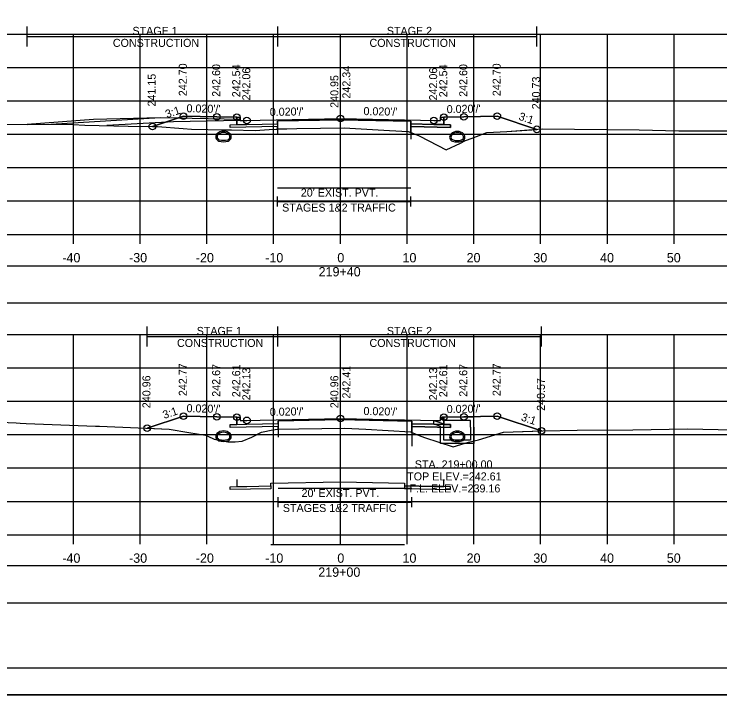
# Model space of a CAD drawing. Extents: x 1369627 to 1374022, y 380035 to 398173.
# Drawn here: x 1372049.6 to 1372155.4, y 384305.5 to 384407.5 of the extents above; entities that cross this region are included whole.
import ezdxf

# ---------------------------------------------------------------- set-up
doc = ezdxf.new("R2010")
doc.units = 0
for name, color, linetype in [('Default', 7, 'Continuous'), ('R_Alt Surface', 7, 'Continuous'), ('R_Axis', 7, 'Continuous'), ('R_Axis Annot', 7, 'Continuous'), ('R_Border', 7, 'Continuous'), ('R_Drive', 7, 'Continuous'), ('R_Exist Surface', 7, 'Continuous'), ('R_Fin Surface', 7, 'Continuous'), ('R_Grid', 7, 'Continuous'), ('R_MOT', 7, 'Continuous'), ('R_No Plot', 7, 'Continuous'), ('R_Water', 7, 'Continuous'), ('R_Water Annot', 7, 'Continuous'), ('R_Xsect Elev', 7, 'Continuous'), ('R_Xsect Slope', 7, 'Continuous'), ('T_Vehicle Path Lt Minor', 7, 'Continuous'), ('T_Vehicle Path Rt', 7, 'Continuous')]:
    doc.layers.add(name, color=color, linetype=linetype)

msp = doc.modelspace()

# ---------------------------------------------------------------- linework, layer by layer
at = {"layer": 'Default'}
for p, q in [((1372089.09, 384378.67), (1372089.09, 384380.17)), ((1372109.09, 384378.67), (1372109.09, 384380.17)), ((1372089.09, 384379.42), (1372109.09, 384379.42)), ((1372089.21, 384333.67), (1372089.21, 384335.17)), ((1372089.21, 384334.42), (1372109.21, 384334.42)), ((1372109.21, 384333.67), (1372109.21, 384335.17))]:
    msp.add_line(p, q, dxfattribs=at)
for points in [[(1371948.53, 384364.24), (1372248.53, 384364.24), (1372248.53, 384369.76), (1371948.53, 384369.76)], [(1371948.53, 384319.32), (1372248.53, 384319.32), (1372248.53, 384324.84), (1371948.53, 384324.84)]]:
    msp.add_lwpolyline(points, close=True, dxfattribs=at)
msp.add_lwpolyline([(1372088.12, 384328.06), (1372108.12, 384328.06)], dxfattribs=at)
at = {"layer": 'R_Alt Surface'}
for points in [[(1372083.03, 384392.06), (1372083.03, 384390.96), (1372084.53, 384390.99), (1372089.09, 384391.09), (1372089.09, 384391.5), (1372098.53, 384391.69), (1372109.09, 384391.48), (1372109.09, 384391.06), (1372112.53, 384390.99), (1372114.03, 384390.96), (1372114.03, 384392.06)], [(1372083.03, 384347.13), (1372083.03, 384346.04), (1372084.53, 384346.07), (1372089.21, 384346.16), (1372089.21, 384346.58), (1372098.53, 384346.76), (1372109.21, 384346.55), (1372109.21, 384346.13), (1372112.53, 384346.07), (1372114.03, 384346.04), (1372114.03, 384347.13)], [(1372083.03, 384337.82), (1372083.03, 384336.73), (1372084.53, 384336.76), (1372088.12, 384336.83), (1372088.12, 384337.24), (1372098.53, 384337.45), (1372108.12, 384337.26), (1372108.12, 384336.84), (1372112.53, 384336.76), (1372114.03, 384336.73), (1372114.03, 384337.82)]]:
    msp.add_lwpolyline(points, dxfattribs=at)
for points in [[(1372082.03, 384390.94), (1372083.03, 384390.96), (1372084.53, 384390.99), (1372089.09, 384391.09), (1372089.09, 384390.67), (1372082.03, 384390.53)], [(1372115.03, 384390.94), (1372114.03, 384390.96), (1372112.53, 384390.99), (1372109.09, 384391.06), (1372109.09, 384390.65), (1372115.03, 384390.53)], [(1372082.03, 384346.02), (1372083.03, 384346.04), (1372084.53, 384346.07), (1372089.21, 384346.16), (1372089.21, 384345.74), (1372082.03, 384345.6)], [(1372115.03, 384346.02), (1372114.03, 384346.04), (1372112.53, 384346.07), (1372109.21, 384346.13), (1372109.21, 384345.72), (1372115.03, 384345.6)], [(1372082.03, 384336.71), (1372083.03, 384336.73), (1372084.53, 384336.76), (1372088.12, 384336.83), (1372088.12, 384336.41), (1372082.03, 384336.29)], [(1372115.03, 384336.71), (1372114.03, 384336.73), (1372112.53, 384336.76), (1372108.12, 384336.84), (1372108.12, 384336.43), (1372115.03, 384336.29)]]:
    msp.add_lwpolyline(points, close=True, dxfattribs=at)
at = {"layer": 'R_Axis'}
for p, q in [((1371948.53, 384374.52), (1372248.53, 384374.52)), ((1372058.53, 384373.12), (1372058.53, 384374.52)), ((1372068.53, 384373.12), (1372068.53, 384374.52)), ((1372078.53, 384373.12), (1372078.53, 384374.52)), ((1372088.53, 384373.12), (1372088.53, 384374.52)), ((1372098.53, 384373.12), (1372098.53, 384374.52)), ((1372108.53, 384373.12), (1372108.53, 384374.52)), ((1372118.53, 384373.12), (1372118.53, 384374.52)), ((1372128.53, 384373.12), (1372128.53, 384374.52)), ((1372138.53, 384373.12), (1372138.53, 384374.52)), ((1372148.53, 384373.12), (1372148.53, 384374.52)), ((1371948.53, 384329.52), (1372248.53, 384329.52)), ((1372058.53, 384328.12), (1372058.53, 384329.52)), ((1372068.53, 384328.12), (1372068.53, 384329.52)), ((1372078.53, 384328.12), (1372078.53, 384329.52)), ((1372088.53, 384328.12), (1372088.53, 384329.52)), ((1372098.53, 384328.12), (1372098.53, 384329.52)), ((1372108.53, 384328.12), (1372108.53, 384329.52)), ((1372118.53, 384328.12), (1372118.53, 384329.52)), ((1372128.53, 384328.12), (1372128.53, 384329.52)), ((1372138.53, 384328.12), (1372138.53, 384329.52)), ((1372148.53, 384328.12), (1372148.53, 384329.52))]:
    msp.add_line(p, q, dxfattribs=at)
at = {"layer": 'R_Border'}
msp.add_line((1372256.71, 384309.51), (1371940.53, 384309.51), dxfattribs=at)
at = {"layer": 'R_Drive'}
msp.add_line((1372065.74, 384391.62), (1372065.74, 384391.62), dxfattribs=at)
for points in [[(1372071.53, 384391.97), (1372061.53, 384391.71), (1372051.59, 384390.99)], [(1372083.53, 384391.56), (1372083.53, 384391.73), (1372071.53, 384391.97)]]:
    msp.add_lwpolyline(points, dxfattribs=at)
at = {"layer": 'R_Exist Surface'}
for points in [[(1372041.9, 384390.99), (1372054.05, 384391), (1372058.47, 384390.96), (1372060.24, 384390.88), (1372066.75, 384390.72), (1372071.14, 384390.66), (1372074.97, 384390.36), (1372076.2, 384390.28), (1372081.15, 384390.2), (1372081.81, 384390.2), (1372082.2, 384390.17), (1372085.78, 384390.07), (1372087.84, 384390.24), (1372089, 384390.3), (1372091.99, 384390.36), (1372099.09, 384390.48), (1372105.89, 384390.1), (1372108.71, 384389.94), (1372110.22, 384389.32), (1372110.31, 384389.27), (1372110.41, 384389.24), (1372114.4, 384387.2), (1372116.53, 384388.19), (1372117.29, 384388.6), (1372118.28, 384388.95), (1372120.45, 384389.77), (1372123.48, 384389.92), (1372128.74, 384390.31), (1372143.28, 384390.16), (1372149.25, 384390.04), (1372156.83, 384390.02)], [(1372045.15, 384346.46), (1372049.95, 384346.27), (1372050.57, 384346.23), (1372051.44, 384346.2), (1372061.83, 384345.79), (1372062.06, 384345.78), (1372062.44, 384345.76), (1372072.88, 384345.34), (1372075.83, 384344.85), (1372078.33, 384344.42), (1372078.68, 384344.29), (1372079.63, 384343.85), (1372081.68, 384343.46), (1372082.29, 384343.42), (1372082.77, 384343.43), (1372083.8, 384343.53), (1372085.26, 384344.13), (1372086.7, 384344.89), (1372088.42, 384345.26), (1372089.12, 384345.34), (1372092.31, 384345.38), (1372099.21, 384345.49), (1372102.34, 384345.32), (1372109.05, 384344.92), (1372110.06, 384344.47), (1372110.31, 384344.4), (1372111.11, 384344.1), (1372115.42, 384342.7), (1372117.25, 384343.25), (1372117.74, 384343.39), (1372119.2, 384343.76), (1372122.97, 384344.88), (1372128.87, 384345.09), (1372133.99, 384345.21), (1372142.37, 384345.25), (1372150.56, 384345.4), (1372162.08, 384345.13)]]:
    msp.add_lwpolyline(points, dxfattribs=at)
at = {"layer": 'R_Fin Surface'}
for points in [[(1372070.36, 384390.67), (1372075.02, 384392.22), (1372080.02, 384392.12), (1372083.02, 384392.06), (1372083.52, 384392.06), (1372083.53, 384391.56), (1372084.53, 384391.58), (1372086.53, 384391.62), (1372098.53, 384391.86), (1372110.53, 384391.62), (1372112.53, 384391.58), (1372113.53, 384391.56), (1372113.54, 384392.06), (1372114.04, 384392.06), (1372117.04, 384392.12), (1372122.04, 384392.22), (1372127.95, 384390.25)], [(1372069.57, 384345.48), (1372075.02, 384347.29), (1372080.02, 384347.19), (1372083.02, 384347.13), (1372083.52, 384347.13), (1372083.53, 384346.63), (1372084.53, 384346.65), (1372086.53, 384346.69), (1372098.53, 384346.93), (1372110.53, 384346.69), (1372112.53, 384346.65), (1372113.53, 384346.63), (1372113.54, 384347.13), (1372114.04, 384347.13), (1372117.04, 384347.19), (1372122.04, 384347.29), (1372128.67, 384345.08)]]:
    msp.add_lwpolyline(points, dxfattribs=at)
at = {"layer": 'R_Grid'}
for p, q in [((1371948.53, 384404.52), (1372248.53, 384404.52)), ((1372058.53, 384374.52), (1372058.53, 384404.52)), ((1372068.53, 384374.52), (1372068.53, 384404.52)), ((1372078.53, 384374.52), (1372078.53, 384404.52)), ((1372088.53, 384374.52), (1372088.53, 384404.52)), ((1372098.53, 384374.52), (1372098.53, 384404.52)), ((1372108.53, 384374.52), (1372108.53, 384404.52)), ((1372118.53, 384374.52), (1372118.53, 384404.52)), ((1372128.53, 384374.52), (1372128.53, 384404.52)), ((1372138.53, 384374.52), (1372138.53, 384404.52)), ((1372148.53, 384374.52), (1372148.53, 384404.52)), ((1371948.53, 384399.52), (1372248.53, 384399.52)), ((1371948.53, 384394.52), (1372248.53, 384394.52)), ((1371948.53, 384389.52), (1372248.53, 384389.52)), ((1371948.53, 384384.52), (1372248.53, 384384.52)), ((1371948.53, 384379.52), (1372248.53, 384379.52)), ((1371948.53, 384374.52), (1372248.53, 384374.52)), ((1371948.53, 384359.52), (1372248.53, 384359.52)), ((1372058.53, 384329.52), (1372058.53, 384359.52)), ((1372068.53, 384329.52), (1372068.53, 384359.52)), ((1372078.53, 384329.52), (1372078.53, 384359.52)), ((1372088.53, 384329.52), (1372088.53, 384359.52)), ((1372098.53, 384329.52), (1372098.53, 384359.52)), ((1372108.53, 384329.52), (1372108.53, 384359.52)), ((1372118.53, 384329.52), (1372118.53, 384359.52)), ((1372128.53, 384329.52), (1372128.53, 384359.52)), ((1372138.53, 384329.52), (1372138.53, 384359.52)), ((1372148.53, 384329.52), (1372148.53, 384359.52)), ((1371948.53, 384354.52), (1372248.53, 384354.52)), ((1371948.53, 384349.52), (1372248.53, 384349.52)), ((1371948.53, 384344.52), (1372248.53, 384344.52)), ((1371948.53, 384339.52), (1372248.53, 384339.52)), ((1371948.53, 384334.52), (1372248.53, 384334.52)), ((1371948.53, 384329.52), (1372248.53, 384329.52))]:
    msp.add_line(p, q, dxfattribs=at)
at = {"layer": 'R_MOT'}
for p, q in [((1372051.59, 384402.65), (1372051.59, 384405.65)), ((1372089.15, 384402.65), (1372089.15, 384405.65)), ((1372127.95, 384402.65), (1372127.95, 384405.65)), ((1372051.59, 384404.15), (1372127.95, 384404.15)), ((1372069.57, 384357.7), (1372069.57, 384360.7)), ((1372089.15, 384357.7), (1372089.15, 384360.7)), ((1372128.67, 384357.7), (1372128.67, 384360.7)), ((1372069.57, 384359.2), (1372128.67, 384359.2))]:
    msp.add_line(p, q, dxfattribs=at)
at = {"layer": 'R_No Plot'}
for p, q in [((1372071.53, 384391.97), (1372055.13, 384390.99)), ((1371928.13, 384305.54), (1372261.46, 384305.54))]:
    msp.add_line(p, q, dxfattribs=at)
for points in [[(1371928.12, 384518.87), (1372261.46, 384518.87), (1372261.46, 384305.53), (1371928.12, 384305.53)], [(1372174.45, 384514.97), (1372194.07, 384514.97), (1372194.07, 384505.09), (1372210.18, 384505.09), (1372233.38, 384505.09), (1372233.38, 384472.42), (1372256.59, 384472.42), (1372256.71, 384309.51), (1371940.53, 384309.51), (1371940.53, 384514.97)]]:
    msp.add_lwpolyline(points, close=True, dxfattribs=at)
for points in [[(1372083.53, 384391.56), (1372073.53, 384391.36), (1372063.53, 384390.8)], [(1372089.09, 384381.48), (1372109.09, 384381.48)], [(1372089.21, 384336.49), (1372109.21, 384336.49)]]:
    msp.add_lwpolyline(points, dxfattribs=at)
for centre in [(1372075.02, 384392.22), (1372080.02, 384392.12), (1372083.02, 384392.06), (1372098.53, 384391.86), (1372114.04, 384392.06), (1372117.04, 384392.12), (1372122.04, 384392.22), (1372084.53, 384391.58), (1372112.53, 384391.58), (1372070.36, 384390.67), (1372127.95, 384390.25), (1372075.02, 384347.29), (1372080.02, 384347.19), (1372083.02, 384347.13), (1372084.53, 384346.65), (1372098.53, 384346.93), (1372114.04, 384347.13), (1372117.04, 384347.19), (1372122.04, 384347.29), (1372069.57, 384345.48), (1372128.67, 384345.08)]:
    msp.add_circle(centre, 0.5, dxfattribs=at)
at = {"layer": 'R_Water'}
for p, q in [((1372113.71, 384346.96), (1372113.79, 384347.13)), ((1372113.71, 384346.96), (1372114.04, 384346.63)), ((1372118.54, 384347.13), (1372113.79, 384347.13)), ((1372118.54, 384345.63), (1372118.54, 384347.13)), ((1372112.54, 384346.65), (1372114.04, 384346.13)), ((1372112.54, 384346.12), (1372113.54, 384345.77)), ((1372118.04, 384346.63), (1372114.04, 384346.63)), ((1372114.04, 384345.63), (1372114.04, 384346.13)), ((1372118.04, 384345.63), (1372118.04, 384346.63)), ((1372113.54, 384345.63), (1372113.54, 384345.77))]:
    msp.add_line(p, q, dxfattribs=at)
for points in [[(1372112.54, 384346.12), (1372112.54, 384346.65)], [(1372118.54, 384345.63), (1372118.54, 384343.18), (1372116.04, 384343.18), (1372113.54, 384343.18), (1372113.54, 384345.63)], [(1372118.04, 384345.63), (1372118.04, 384343.68), (1372116.04, 384343.68), (1372114.04, 384343.68), (1372114.04, 384345.63)]]:
    msp.add_lwpolyline(points, dxfattribs=at)
for centre, radius, start, end in [((1372080.51, 384389.12), 0.646, 136.3515, 253.9529), ((1372081.02, 384388.63), 1.35, 43.6485, 136.3515), ((1372080.51, 384389.12), 0.438, 136.3515, 253.9529), ((1372081.02, 384388.63), 1.15, 43.6485, 136.3515), ((1372081.53, 384389.12), 0.438, 286.0471, 43.6485), ((1372081.53, 384389.12), 0.646, 286.0471, 43.6485), ((1372115.53, 384389.09), 0.646, 136.3515, 253.9529), ((1372116.04, 384388.6), 1.35, 43.6485, 136.3515), ((1372115.53, 384389.09), 0.438, 136.3515, 253.9529), ((1372116.04, 384388.6), 1.15, 43.6485, 136.3515), ((1372116.55, 384389.09), 0.438, 286.0471, 43.6485), ((1372116.55, 384389.09), 0.646, 286.0471, 43.6485), ((1372081.02, 384390.9), 2.5, 253.9529, 286.0471), ((1372081.02, 384390.9), 2.29, 253.9529, 286.0471), ((1372116.04, 384390.87), 2.5, 253.9529, 286.0471), ((1372116.04, 384390.87), 2.29, 253.9529, 286.0471), ((1372081.02, 384343.73), 1.35, 43.6485, 136.3515), ((1372081.02, 384343.73), 1.15, 43.6485, 136.3515), ((1372116.04, 384343.7), 1.35, 43.6485, 136.3515), ((1372116.04, 384343.7), 1.35, 43.6485, 136.3515), ((1372116.04, 384343.7), 1.15, 43.6485, 136.3515), ((1372116.04, 384343.7), 1.15, 43.6485, 136.3515), ((1372080.51, 384344.22), 0.646, 136.3515, 253.9529), ((1372080.51, 384344.22), 0.438, 136.3515, 253.9529), ((1372081.02, 384346), 2.29, 253.9529, 286.0471), ((1372081.53, 384344.22), 0.438, 286.0471, 43.6485), ((1372081.53, 384344.22), 0.646, 286.0471, 43.6485), ((1372115.53, 384344.19), 0.646, 136.3515, 253.9529), ((1372115.53, 384344.19), 0.646, 136.3515, 253.9529), ((1372115.53, 384344.19), 0.438, 136.3515, 253.9529), ((1372115.53, 384344.19), 0.438, 136.3515, 253.9529), ((1372116.04, 384345.97), 2.29, 253.9529, 286.0471), ((1372116.04, 384345.97), 2.29, 253.9529, 286.0471), ((1372116.55, 384344.19), 0.438, 286.0471, 43.6485), ((1372116.55, 384344.19), 0.438, 286.0471, 43.6485), ((1372116.55, 384344.19), 0.646, 286.0471, 43.6485), ((1372116.55, 384344.19), 0.646, 286.0471, 43.6485), ((1372081.02, 384346), 2.5, 253.9529, 286.0471), ((1372116.04, 384345.97), 2.5, 253.9529, 286.0471), ((1372116.04, 384345.97), 2.5, 253.9529, 286.0471)]:
    msp.add_arc(centre, radius, start, end, dxfattribs=at)
at = {"layer": 'R_Xsect Elev'}
for p, q in [((1372098.53, 384390.47), (1372098.53, 384400.47)), ((1372098.53, 384345.48), (1372098.53, 384355.48))]:
    msp.add_line(p, q, dxfattribs=at)
at = {"layer": 'T_Vehicle Path Lt Minor'}
for p, q in [((1372070.36, 384390.67), (1372074.11, 384391.92)), ((1372074.11, 384391.92), (1372071.53, 384391.97))]:
    msp.add_line(p, q, dxfattribs=at)
for points in [[(1372071.53, 384391.97), (1372061.53, 384391.71), (1372051.59, 384390.99)], [(1372051.59, 384390.99), (1372054.05, 384391), (1372058.47, 384390.96), (1372060.24, 384390.88), (1372066.75, 384390.72), (1372070.36, 384390.67)]]:
    msp.add_lwpolyline(points, dxfattribs=at)
at = {"layer": 'T_Vehicle Path Rt'}
for p, q in [((1372083.03, 384390.96), (1372083.03, 384392.06)), ((1372089.09, 384391.5), (1372089.09, 384389.53)), ((1372089.09, 384391.5), (1372089.09, 384391.09)), ((1372109.09, 384391.48), (1372109.09, 384388.79)), ((1372109.09, 384391.06), (1372109.09, 384391.48)), ((1372114.04, 384392.06), (1372114.03, 384390.96)), ((1372089.09, 384391.09), (1372089.09, 384390.67)), ((1372089.09, 384390.31), (1372089.09, 384390.67)), ((1372089.09, 384390.67), (1372089.09, 384390.31)), ((1372109.09, 384390.65), (1372109.09, 384391.06)), ((1372109.09, 384390.65), (1372109.09, 384389.78)), ((1372109.09, 384389.78), (1372109.09, 384390.65)), ((1372083.03, 384346.04), (1372083.03, 384347.13)), ((1372114.04, 384347.13), (1372114.03, 384346.04)), ((1372089.21, 384346.58), (1372089.21, 384344.14)), ((1372089.21, 384346.16), (1372089.21, 384345.74)), ((1372109.21, 384346.55), (1372109.21, 384342.79)), ((1372109.21, 384345.72), (1372109.21, 384346.13)), ((1372089.21, 384345.35), (1372089.21, 384345.74)), ((1372089.21, 384345.74), (1372089.21, 384345.35)), ((1372109.21, 384345.72), (1372109.21, 384344.85)), ((1372109.21, 384344.85), (1372109.21, 384345.72))]:
    msp.add_line(p, q, dxfattribs=at)
for points in [[(1372083.03, 384392.06), (1372083.02, 384392.06), (1372080.02, 384392.12), (1372075.02, 384392.22), (1372070.36, 384390.67)], [(1372109.09, 384391.48), (1372098.53, 384391.69), (1372089.09, 384391.5)], [(1372127.95, 384390.25), (1372122.04, 384392.22), (1372117.04, 384392.12), (1372114.04, 384392.06)], [(1372070.36, 384390.67), (1372071.14, 384390.66), (1372074.97, 384390.36), (1372076.2, 384390.28), (1372081.15, 384390.2), (1372081.81, 384390.2), (1372082.2, 384390.17), (1372085.78, 384390.07), (1372087.84, 384390.24), (1372089, 384390.3), (1372089.09, 384390.31)], [(1372089.09, 384390.67), (1372082.03, 384390.53), (1372082.03, 384390.94), (1372083.03, 384390.96)], [(1372089.09, 384390.31), (1372091.99, 384390.36), (1372099.09, 384390.48), (1372105.89, 384390.1), (1372108.71, 384389.94), (1372109.09, 384389.78)], [(1372114.03, 384390.96), (1372115.03, 384390.94), (1372115.03, 384390.53), (1372109.09, 384390.65)], [(1372109.09, 384389.78), (1372110.22, 384389.32), (1372110.31, 384389.27), (1372110.41, 384389.24), (1372114.4, 384387.2), (1372116.53, 384388.19), (1372117.29, 384388.6), (1372118.28, 384388.95), (1372120.45, 384389.77), (1372123.48, 384389.92), (1372127.95, 384390.25)], [(1372083.03, 384347.13), (1372083.02, 384347.13), (1372080.02, 384347.19), (1372075.02, 384347.29), (1372069.57, 384345.48)], [(1372128.67, 384345.08), (1372122.04, 384347.29), (1372117.04, 384347.19), (1372114.04, 384347.13)], [(1372089.21, 384345.74), (1372082.03, 384345.6), (1372082.03, 384346.02), (1372083.03, 384346.04)], [(1372109.21, 384346.13), (1372109.21, 384346.55), (1372098.53, 384346.76), (1372089.21, 384346.58), (1372089.21, 384346.16)], [(1372114.03, 384346.04), (1372115.03, 384346.02), (1372115.03, 384345.6), (1372109.21, 384345.72)], [(1372069.57, 384345.48), (1372072.88, 384345.34), (1372075.83, 384344.85), (1372078.33, 384344.42), (1372078.68, 384344.29), (1372079.63, 384343.85), (1372081.68, 384343.46), (1372082.29, 384343.42), (1372082.77, 384343.43), (1372083.8, 384343.53), (1372085.26, 384344.13), (1372086.7, 384344.89), (1372088.42, 384345.26), (1372089.12, 384345.34), (1372089.21, 384345.35)], [(1372089.21, 384345.35), (1372092.31, 384345.38), (1372099.21, 384345.49), (1372102.34, 384345.32), (1372109.05, 384344.92), (1372109.21, 384344.85)], [(1372109.21, 384344.85), (1372110.06, 384344.47), (1372110.31, 384344.4), (1372111.11, 384344.1), (1372115.42, 384342.7), (1372117.25, 384343.25), (1372117.74, 384343.39), (1372119.2, 384343.76), (1372122.97, 384344.88), (1372128.67, 384345.08)]]:
    msp.add_lwpolyline(points, dxfattribs=at)

# ---------------------------------------------------------------- texts
at = {"layer": 'R_Axis Annot'}
for s, height, p in [("20' EXIST. PVT.", 1.2, (1372092.6, 384380.17)), ('STAGES 1&2 TRAFFIC', 1.2, (1372089.8, 384377.93)), ('-40', 1.4, (1372056.87, 384370.32)), ('-30', 1.4, (1372066.87, 384370.32)), ('-20', 1.4, (1372076.87, 384370.32)), ('-10', 1.4, (1372087.27, 384370.32)), ('0', 1.4, (1372098.07, 384370.32)), ('10', 1.4, (1372107.84, 384370.32)), ('20', 1.4, (1372117.44, 384370.32)), ('30', 1.4, (1372127.44, 384370.32)), ('40', 1.4, (1372137.44, 384370.32)), ('50', 1.4, (1372147.44, 384370.32)), ('219+40', 1.4, (1372095.27, 384368.22)), ("20' EXIST. PVT.", 1.2, (1372092.71, 384335.17)), ('STAGES 1&2 TRAFFIC', 1.2, (1372089.91, 384332.93)), ('-40', 1.4, (1372056.87, 384325.32)), ('-30', 1.4, (1372066.87, 384325.32)), ('-20', 1.4, (1372076.87, 384325.32)), ('-10', 1.4, (1372087.27, 384325.32)), ('0', 1.4, (1372098.07, 384325.32)), ('10', 1.4, (1372107.84, 384325.32)), ('20', 1.4, (1372117.44, 384325.32)), ('30', 1.4, (1372127.44, 384325.32)), ('40', 1.4, (1372137.44, 384325.32)), ('50', 1.4, (1372147.44, 384325.32)), ('219+00', 1.4, (1372095.22, 384323.22))]:
    msp.add_text(s, height=height, dxfattribs=at).set_placement(p)
at = {"layer": 'R_MOT'}
for s, p in [('STAGE 1', (1372067.38, 384404.4)), ('STAGE 2', (1372105.49, 384404.4)), ('CONSTRUCTION', (1372064.44, 384402.6)), ('CONSTRUCTION', (1372102.89, 384402.6)), ('STAGE 1', (1372077, 384359.45)), ('STAGE 2', (1372105.49, 384359.45)), ('CONSTRUCTION', (1372074.05, 384357.65)), ('CONSTRUCTION', (1372102.89, 384357.65))]:
    msp.add_text(s, height=1.2, dxfattribs=at).set_placement(p)
at = {"layer": 'R_Water Annot'}
for s, p in [('STA. 219+00.00', (1372109.68, 384339.46)), ('TOP ELEV.=242.61', (1372108.54, 384337.66)), ('F.L. ELEV.=239.16', (1372108.89, 384335.86))]:
    msp.add_text(s, height=1.2, dxfattribs=at).set_placement(p)
at = {"layer": 'R_Xsect Elev'}
for s, p in [('242.70', (1372075.52, 384395.22)), ('242.60', (1372080.52, 384395.12)), ('242.54', (1372083.52, 384395.06)), ('242.54', (1372114.54, 384395.06)), ('242.60', (1372117.54, 384395.12)), ('242.70', (1372122.54, 384395.22)), ('242.06', (1372085.03, 384394.58)), ('242.34', (1372100.03, 384394.86)), ('242.06', (1372113.03, 384394.58)), ('241.15', (1372070.86, 384393.67)), ('240.95', (1372098.23, 384393.47)), ('240.73', (1372128.45, 384393.25)), ('242.77', (1372075.52, 384350.29)), ('242.67', (1372080.52, 384350.19)), ('242.61', (1372083.52, 384350.13)), ('242.13', (1372085.03, 384349.65)), ('242.41', (1372100.03, 384349.93)), ('242.13', (1372113.03, 384349.65)), ('242.61', (1372114.54, 384350.13)), ('242.67', (1372117.54, 384350.19)), ('242.77', (1372122.54, 384350.29)), ('240.96', (1372070.07, 384348.48)), ('240.96', (1372098.23, 384348.48)), ('240.57', (1372129.17, 384348.08))]:
    msp.add_text(s, height=1.2, rotation=90, dxfattribs=at).set_placement(p)
at = {"layer": 'R_Xsect Slope'}
for s, rotation, p in [('3:1', 18.4332, (1372072.53, 384391.92)), ("0.020'/'", 358.8542, (1372075.47, 384392.81)), ("0.020'/'", 1.1458, (1372087.96, 384392.25)), ("0.020'/'", 358.8542, (1372101.98, 384392.39)), ("0.020'/'", 1.1458, (1372114.47, 384392.67)), ('3:1', 341.5668, (1372125.15, 384391.71)), ("0.020'/'", 358.8542, (1372075.47, 384347.88)), ("0.020'/'", 1.1458, (1372114.47, 384347.74)), ('3:1', 18.4332, (1372072.14, 384346.86)), ("0.020'/'", 1.1458, (1372087.96, 384347.32)), ("0.020'/'", 358.8542, (1372101.98, 384347.46)), ('3:1', 341.5668, (1372125.51, 384346.66))]:
    msp.add_text(s, height=1.2, rotation=rotation, dxfattribs=at).set_placement(p)

doc.saveas('drawing.dxf')
